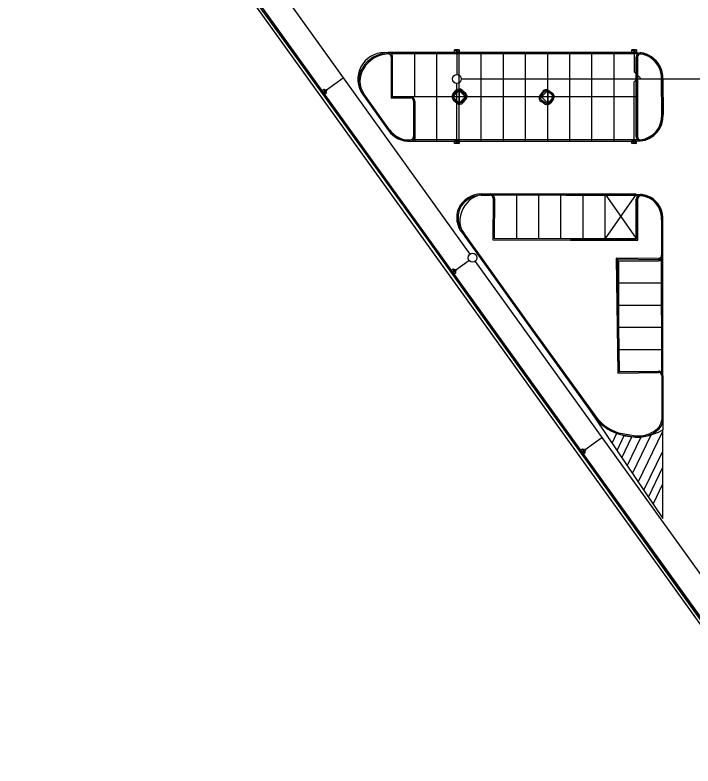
# Model space of a CAD drawing. Extents: x -264205 to -263659, y -1242401 to -1241986.
# Drawn here: x -264204.7 to -264128.2, y -1242315 to -1242230.3 of the extents above; entities that cross this region are included whole.
import ezdxf

# ---------------------------------------------------------------- set-up
doc = ezdxf.new("R2010")
doc.units = 0
for name, color, linetype in [('PROJEKT_OBRUBNIKY_KOMUNIKACIE', 7, 'Continuous'), ('PROJEKT_TDZ_VODOROVNE', 7, 'Continuous'), ('SITUACIA_DSP_2D', 7, 'Continuous'), ('SO_20-3_OBRUBNIKY_DOLNA_HRANA', 7, 'Continuous'), ('SO_20-3_OBRUBNIKY_HORNA_HRANA', 7, 'Continuous')]:
    doc.layers.add(name, color=color, linetype=linetype)

msp = doc.modelspace()

# ---------------------------------------------------------------- linework, layer by layer
at = {"layer": 'PROJEKT_OBRUBNIKY_KOMUNIKACIE'}
for p, q in [((-264204.694, -1242191.482), (-264115.871, -1242314.982)), ((-264204.078, -1242191.482), (-264119.571, -1242308.982)), ((-264162.988, -1242234.482), (-264162.568, -1242234.482)), ((-264134.568, -1242234.482), (-264162.528, -1242234.482)), ((-264134.574, -1242234.482), (-264134.068, -1242234.533)), ((-264134.384, -1242234.645), (-264134.447, -1242234.707)), ((-264134.311, -1242234.596), (-264134.384, -1242234.645)), ((-264134.23, -1242234.56), (-264134.311, -1242234.596)), ((-264134.144, -1242234.539), (-264134.23, -1242234.56)), ((-264134.056, -1242234.533), (-264134.144, -1242234.539)), ((-264133.968, -1242234.543), (-264134.056, -1242234.533)), ((-264133.408, -1242234.716), (-264133.968, -1242234.543)), ((-264162.068, -1242239.482), (-264162.068, -1242234.982)), ((-264134.56, -1242234.945), (-264134.568, -1242235.033)), ((-264134.568, -1242235.033), (-264134.568, -1242239.482)), ((-264134.537, -1242234.859), (-264134.56, -1242234.945)), ((-264134.499, -1242234.779), (-264134.537, -1242234.859)), ((-264134.447, -1242234.707), (-264134.499, -1242234.779)), ((-264132.892, -1242234.994), (-264133.408, -1242234.716)), ((-264132.44, -1242235.367), (-264132.892, -1242234.994)), ((-264132.07, -1242235.821), (-264132.44, -1242235.367)), ((-264131.795, -1242236.338), (-264132.07, -1242235.821)), ((-264131.625, -1242236.899), (-264131.795, -1242236.338)), ((-264131.568, -1242237.482), (-264131.625, -1242236.899)), ((-264131.568, -1242241.482), (-264131.568, -1242237.482)), ((-264154.568, -1242238.775), (-264155.275, -1242239.482)), ((-264153.861, -1242239.482), (-264154.568, -1242238.775)), ((-264154.568, -1242238.775), (-264154.568, -1242240.189)), ((-264154.568, -1242240.189), (-264154.568, -1242238.775)), ((-264144.568, -1242238.775), (-264145.275, -1242239.482)), ((-264143.861, -1242239.482), (-264144.568, -1242238.775)), ((-264144.568, -1242238.775), (-264144.568, -1242240.189)), ((-264144.568, -1242240.189), (-264144.568, -1242238.775)), ((-264165.423, -1242239.234), (-264162.546, -1242243.234)), ((-264162.068, -1242239.482), (-264160.068, -1242239.482)), ((-264155.275, -1242239.482), (-264154.568, -1242240.189)), ((-264154.568, -1242240.189), (-264153.861, -1242239.482)), ((-264145.275, -1242239.482), (-264144.568, -1242240.189)), ((-264144.568, -1242240.189), (-264143.861, -1242239.482)), ((-264134.568, -1242239.482), (-264134.568, -1242243.932)), ((-264159.568, -1242239.982), (-264159.568, -1242244.482)), ((-264131.795, -1242242.626), (-264131.625, -1242242.065)), ((-264131.625, -1242242.065), (-264131.568, -1242241.482)), ((-264132.07, -1242243.144), (-264131.795, -1242242.626)), ((-264134.568, -1242243.932), (-264134.56, -1242244.02)), ((-264133.408, -1242244.249), (-264132.892, -1242243.971)), ((-264132.892, -1242243.971), (-264132.44, -1242243.598)), ((-264132.44, -1242243.598), (-264132.07, -1242243.144)), ((-264160.111, -1242244.482), (-264159.568, -1242244.482)), ((-264159.568, -1242244.482), (-264134.568, -1242244.482)), ((-264134.568, -1242244.482), (-264134.068, -1242244.432)), ((-264134.56, -1242244.02), (-264134.537, -1242244.105)), ((-264134.537, -1242244.105), (-264134.499, -1242244.185)), ((-264134.499, -1242244.185), (-264134.447, -1242244.257)), ((-264134.447, -1242244.257), (-264134.384, -1242244.319)), ((-264134.384, -1242244.319), (-264134.311, -1242244.369)), ((-264134.311, -1242244.369), (-264134.23, -1242244.405)), ((-264134.23, -1242244.405), (-264134.144, -1242244.426)), ((-264134.144, -1242244.426), (-264134.056, -1242244.432)), ((-264134.056, -1242244.432), (-264133.968, -1242244.422)), ((-264133.968, -1242244.422), (-264133.408, -1242244.249)), ((-264151.48, -1242250.482), (-264151.068, -1242250.482)), ((-264150.568, -1242250.482), (-264151.068, -1242250.482)), ((-264134.568, -1242250.482), (-264150.568, -1242250.482)), ((-264134.581, -1242250.476), (-264134.068, -1242250.533)), ((-264150.568, -1242255.482), (-264150.568, -1242250.982)), ((-264134.568, -1242255.482), (-264134.568, -1242251.033)), ((-264131.568, -1242257.482), (-264131.568, -1242253.482)), ((-264153.916, -1242255.234), (-264139.439, -1242275.363)), ((-264150.568, -1242255.482), (-264134.568, -1242255.482)), ((-264136.568, -1242257.982), (-264136.568, -1242270.482)), ((-264136.568, -1242257.982), (-264132.068, -1242257.982)), ((-264136.568, -1242270.482), (-264132.068, -1242270.482)), ((-264131.568, -1242270.982), (-264131.568, -1242277.056))]:
    msp.add_line(p, q, dxfattribs=at)
msp.add_lwpolyline([(-264204.694, -1242191.482), (-264137.78, -1242284.52), (-264125.581, -1242301.482)], dxfattribs=at)
for centre, radius, start, end in [((-264162.988, -1242237.482), 3, 90, 215.72401), ((-264162.568, -1242234.982), 0.5, 0, 90), ((-264160.068, -1242239.982), 0.5, 0, 90), ((-264160.111, -1242241.482), 3, 215.72401, 270), ((-264151.48, -1242253.482), 3, 90, 215.72401), ((-264151.068, -1242250.982), 0.5, 0, 90), ((-264134.068, -1242251.033), 0.5, 78.46304, 180), ((-264134.568, -1242253.482), 3, 0, 78.46304), ((-264132.068, -1242257.482), 0.5, 270, 0), ((-264132.068, -1242270.982), 0.5, 0, 90), ((-264134.568, -1242271.86), 6, 215.72401, 300)]:
    msp.add_arc(centre, radius, start, end, dxfattribs=at)
at = {"layer": 'PROJEKT_TDZ_VODOROVNE'}
for p, q in [((-264159.568, -1242239.482), (-264159.568, -1242234.482)), ((-264157.068, -1242239.482), (-264157.068, -1242234.482)), ((-264154.568, -1242239.482), (-264154.568, -1242234.482)), ((-264152.068, -1242239.482), (-264152.068, -1242234.482)), ((-264149.568, -1242239.482), (-264149.568, -1242234.482)), ((-264147.068, -1242239.482), (-264147.068, -1242234.482)), ((-264144.568, -1242239.482), (-264144.568, -1242234.482)), ((-264142.068, -1242239.482), (-264142.068, -1242234.482)), ((-264139.568, -1242239.482), (-264139.568, -1242234.482)), ((-264137.068, -1242239.482), (-264137.068, -1242234.482)), ((-264134.568, -1242239.482), (-264160.068, -1242239.482)), ((-264157.068, -1242244.482), (-264157.068, -1242239.482)), ((-264154.568, -1242244.482), (-264154.568, -1242239.482)), ((-264152.068, -1242244.482), (-264152.068, -1242239.482)), ((-264149.568, -1242244.482), (-264149.568, -1242239.482)), ((-264147.068, -1242244.482), (-264147.068, -1242239.482)), ((-264144.568, -1242244.482), (-264144.568, -1242239.482)), ((-264142.068, -1242244.482), (-264142.068, -1242239.482)), ((-264139.568, -1242244.482), (-264139.568, -1242239.482)), ((-264137.068, -1242244.482), (-264137.068, -1242239.482)), ((-264148.068, -1242255.482), (-264148.068, -1242250.482)), ((-264145.568, -1242255.482), (-264145.568, -1242250.482)), ((-264143.068, -1242255.482), (-264143.068, -1242250.482)), ((-264140.568, -1242255.482), (-264140.568, -1242250.482)), ((-264138.068, -1242255.482), (-264138.068, -1242250.482)), ((-264134.581, -1242250.484), (-264138.068, -1242255.482)), ((-264138.066, -1242250.484), (-264134.568, -1242255.482)), ((-264136.568, -1242260.482), (-264131.568, -1242260.482)), ((-264136.568, -1242262.982), (-264131.568, -1242262.982)), ((-264136.568, -1242265.482), (-264131.568, -1242265.482)), ((-264136.568, -1242267.982), (-264131.568, -1242267.982)), ((-264137.302, -1242278.57), (-264136.756, -1242277.446)), ((-264136.741, -1242279.401), (-264135.918, -1242277.706)), ((-264136.202, -1242280.199), (-264135.057, -1242277.84)), ((-264135.592, -1242281.102), (-264134.007, -1242277.833)), ((-264135.007, -1242281.969), (-264132.898, -1242277.623)), ((-264134.346, -1242282.947), (-264131.568, -1242277.22)), ((-264133.714, -1242283.883), (-264131.568, -1242279.459)), ((-264133.202, -1242284.642), (-264131.568, -1242281.274)), ((-264132.667, -1242285.434), (-264131.568, -1242283.169))]:
    msp.add_line(p, q, dxfattribs=at)
msp.add_lwpolyline([(-264139.918, -1242274.696), (-264131.568, -1242287.061), (-264131.568, -1242277.056)], dxfattribs=at)
at = {"layer": 'SITUACIA_DSP_2D'}
for p, q in [((-264204.694, -1242191.482), (-264115.871, -1242314.982)), ((-264204.694, -1242191.482), (-264137.78, -1242284.52)), ((-264204.078, -1242191.482), (-264119.75, -1242308.732)), ((-264181.951, -1242217.458), (-264153.34, -1242257.238)), ((-264162.988, -1242234.482), (-264162.568, -1242234.482)), ((-264155.068, -1242234.192), (-264154.568, -1242234.192)), ((-264155.068, -1242234.482), (-264155.068, -1242234.192)), ((-264155.068, -1242234.192), (-264154.568, -1242234.482)), ((-264155.068, -1242234.192), (-264154.568, -1242234.482)), ((-264154.568, -1242234.192), (-264155.068, -1242234.192)), ((-264154.568, -1242234.482), (-264155.068, -1242234.482)), ((-264154.568, -1242234.192), (-264154.568, -1242234.482)), ((-264154.568, -1242234.482), (-264154.568, -1242234.192)), ((-264135.061, -1242234.192), (-264134.561, -1242234.192)), ((-264135.061, -1242234.482), (-264135.061, -1242234.192)), ((-264135.061, -1242234.192), (-264134.561, -1242234.482)), ((-264135.061, -1242234.192), (-264134.561, -1242234.482)), ((-264134.561, -1242234.192), (-264135.061, -1242234.192)), ((-264134.561, -1242234.482), (-264135.061, -1242234.482)), ((-264134.561, -1242234.192), (-264134.561, -1242234.482)), ((-264134.561, -1242234.482), (-264134.561, -1242234.192)), ((-264162.068, -1242239.482), (-264162.068, -1242234.982)), ((-264154.818, -1242234.682), (-264154.818, -1242236.976)), ((-264134.811, -1242234.682), (-264134.811, -1242236.68)), ((-264134.568, -1242235.033), (-264134.568, -1242243.932)), ((-264134.811, -1242236.68), (-264134.016, -1242237.476)), ((-264169.518, -1242238.695), (-264167.646, -1242237.348)), ((-264154.824, -1242244.276), (-264154.824, -1242237.976)), ((-264154.318, -1242237.476), (-264124.354, -1242237.476)), ((-264134.811, -1242237.801), (-264134.486, -1242237.476)), ((-264134.811, -1242244.276), (-264134.811, -1242237.801)), ((-264131.568, -1242241.482), (-264131.568, -1242237.482)), ((-264170.062, -1242238.778), (-264169.827, -1242238.609)), ((-264169.77, -1242239.184), (-264170.062, -1242238.778)), ((-264169.827, -1242238.609), (-264169.535, -1242239.015)), ((-264169.827, -1242238.609), (-264169.77, -1242239.184)), ((-264169.827, -1242238.609), (-264169.77, -1242239.184)), ((-264169.535, -1242239.015), (-264169.827, -1242238.609)), ((-264154.568, -1242238.775), (-264155.275, -1242239.482)), ((-264153.861, -1242239.482), (-264154.568, -1242238.775)), ((-264144.568, -1242238.775), (-264145.275, -1242239.482)), ((-264143.861, -1242239.482), (-264144.568, -1242238.775)), ((-264169.535, -1242239.015), (-264169.77, -1242239.184)), ((-264169.77, -1242239.184), (-264169.535, -1242239.015)), ((-264165.423, -1242239.234), (-264162.546, -1242243.234)), ((-264162.068, -1242239.482), (-264160.068, -1242239.482)), ((-264155.275, -1242239.482), (-264154.568, -1242240.189)), ((-264154.568, -1242240.189), (-264153.861, -1242239.482)), ((-264145.275, -1242239.482), (-264144.568, -1242240.189)), ((-264144.568, -1242240.189), (-264143.861, -1242239.482)), ((-264159.568, -1242239.982), (-264159.568, -1242244.482)), ((-264160.111, -1242244.482), (-264159.568, -1242244.482)), ((-264155.074, -1242244.476), (-264154.574, -1242244.476)), ((-264155.074, -1242244.766), (-264155.074, -1242244.476)), ((-264155.074, -1242244.476), (-264154.574, -1242244.766)), ((-264155.074, -1242244.476), (-264154.574, -1242244.766)), ((-264154.574, -1242244.476), (-264155.074, -1242244.476)), ((-264154.574, -1242244.766), (-264155.074, -1242244.766)), ((-264154.574, -1242244.476), (-264154.574, -1242244.766)), ((-264154.574, -1242244.766), (-264154.574, -1242244.476)), ((-264135.068, -1242244.476), (-264134.568, -1242244.476)), ((-264135.068, -1242244.766), (-264135.068, -1242244.476)), ((-264135.068, -1242244.476), (-264134.568, -1242244.766)), ((-264135.068, -1242244.476), (-264134.568, -1242244.766)), ((-264134.568, -1242244.476), (-264135.068, -1242244.476)), ((-264134.568, -1242244.766), (-264135.068, -1242244.766)), ((-264134.568, -1242244.476), (-264134.568, -1242244.766)), ((-264134.568, -1242244.766), (-264134.568, -1242244.476)), ((-264151.48, -1242250.482), (-264151.068, -1242250.482)), ((-264150.568, -1242255.482), (-264150.568, -1242250.982)), ((-264134.568, -1242255.482), (-264134.568, -1242251.033)), ((-264131.568, -1242257.482), (-264131.568, -1242253.482)), ((-264153.916, -1242255.234), (-264139.439, -1242275.363)), ((-264150.568, -1242255.482), (-264134.568, -1242255.482)), ((-264155.084, -1242259.108), (-264153.454, -1242257.936)), ((-264154.921, -1242258.991), (-264153.454, -1242257.936)), ((-264152.757, -1242258.05), (-264124.146, -1242297.83)), ((-264152.757, -1242258.05), (-264124.146, -1242297.83)), ((-264136.568, -1242257.982), (-264136.568, -1242270.482)), ((-264136.568, -1242257.982), (-264132.068, -1242257.982)), ((-264155.465, -1242259.074), (-264155.23, -1242258.905)), ((-264155.173, -1242259.48), (-264155.465, -1242259.074)), ((-264155.23, -1242258.905), (-264154.938, -1242259.311)), ((-264155.23, -1242258.905), (-264155.173, -1242259.48)), ((-264155.23, -1242258.905), (-264155.173, -1242259.48)), ((-264154.938, -1242259.311), (-264155.23, -1242258.905)), ((-264154.938, -1242259.311), (-264155.173, -1242259.48)), ((-264155.173, -1242259.48), (-264154.938, -1242259.311)), ((-264136.568, -1242270.482), (-264132.068, -1242270.482)), ((-264131.568, -1242270.982), (-264131.568, -1242277.056)), ((-264140.324, -1242279.287), (-264138.451, -1242277.94)), ((-264140.868, -1242279.37), (-264140.632, -1242279.201)), ((-264140.576, -1242279.776), (-264140.868, -1242279.37)), ((-264140.632, -1242279.201), (-264140.341, -1242279.607)), ((-264140.632, -1242279.201), (-264140.576, -1242279.776)), ((-264140.632, -1242279.201), (-264140.576, -1242279.776)), ((-264140.341, -1242279.607), (-264140.632, -1242279.201)), ((-264140.341, -1242279.607), (-264140.576, -1242279.776)), ((-264140.576, -1242279.776), (-264140.341, -1242279.607)), ((-264137.78, -1242284.52), (-264125.581, -1242301.482))]:
    msp.add_line(p, q, dxfattribs=at)
for centre, radius in [((-264154.818, -1242234.582), 0.1), ((-264134.811, -1242234.582), 0.1), ((-264154.818, -1242237.476), 0.5), ((-264169.597, -1242238.757), 0.1), ((-264154.818, -1242244.376), 0.1), ((-264134.811, -1242244.376), 0.1), ((-264153.049, -1242257.644), 0.5), ((-264155, -1242259.053), 0.1), ((-264140.403, -1242279.349), 0.1)]:
    msp.add_circle(centre, radius, dxfattribs=at)
for centre, radius, start, end in [((-264162.988, -1242237.482), 3, 90, 215.72401), ((-264162.568, -1242234.982), 0.5, 0, 90), ((-264134.068, -1242235.033), 0.5, 78.46304, 180), ((-264134.568, -1242237.482), 3, 0, 78.46304), ((-264160.068, -1242239.982), 0.5, 0, 90), ((-264134.568, -1242241.482), 3, 281.53696, 0), ((-264160.111, -1242241.482), 3, 215.72401, 270), ((-264134.068, -1242243.932), 0.5, 180, 281.53696), ((-264151.48, -1242253.482), 3, 90, 215.72401), ((-264151.068, -1242250.982), 0.5, 0, 90), ((-264134.068, -1242251.033), 0.5, 78.46304, 180), ((-264134.568, -1242253.482), 3, 0, 78.46304), ((-264132.068, -1242257.482), 0.5, 270, 0), ((-264132.068, -1242270.982), 0.5, 0, 90), ((-264134.568, -1242271.86), 6, 215.72401, 300)]:
    msp.add_arc(centre, radius, start, end, dxfattribs=at)
at = {"layer": 'SO_20-3_OBRUBNIKY_DOLNA_HRANA'}
for p, q in [((-264131.561, -1242237.484), (-264131.54, -1242241.472)), ((-264155.262, -1242239.188), (-264154.927, -1242238.788)), ((-264154.238, -1242238.725), (-264153.833, -1242239.056)), ((-264144.477, -1242238.768), (-264144.054, -1242239.041)), ((-264165.44, -1242239.22), (-264162.524, -1242243.289)), ((-264145.166, -1242238.912), (-264145.451, -1242239.346)), ((-264143.915, -1242239.714), (-264144.209, -1242240.16)), ((-264159.563, -1242243.977), (-264159.55, -1242239.968)), ((-264155.185, -1242239.875), (-264154.79, -1242240.212)), ((-264153.767, -1242239.745), (-264154.108, -1242240.146)), ((-264144.882, -1242240.305), (-264145.305, -1242240.025)), ((-264152.061, -1242250.436), (-264151.031, -1242250.44)), ((-264151.031, -1242250.44), (-264133.997, -1242250.51)), ((-264134.384, -1242250.654), (-264150.7, -1242250.592)), ((-264131.568, -1242257.353), (-264131.563, -1242253.368)), ((-264131.555, -1242270.935), (-264131.568, -1242257.353)), ((-264131.701, -1242270.58), (-264131.718, -1242257.725)), ((-264131.548, -1242275.925), (-264131.555, -1242270.935)), ((-264136.366, -1242277.6), (-264134.891, -1242277.863))]:
    msp.add_line(p, q, dxfattribs=at)
for points in [[(-264179.08, -1242196.474), (-264200.47, -1242196.472), (-264195.765, -1242203.023), (-264189.923, -1242211.168), (-264184.11, -1242219.268), (-264178.281, -1242227.391), (-264171.252, -1242237.149), (-264164.83, -1242246.079), (-264158.406, -1242254.997), (-264151.981, -1242263.929), (-264145.549, -1242272.885), (-264139.496, -1242281.305), (-264132.148, -1242291.541), (-264125.165, -1242301.265), (-264124.808, -1242301.762)], [(-264162.587, -1242234.498), (-264152.459, -1242234.502), (-264145.453, -1242234.512), (-264134.079, -1242234.517)], [(-264134.414, -1242234.651), (-264145.455, -1242234.655), (-264152.462, -1242234.648), (-264162.219, -1242234.64)], [(-264160.06, -1242239.487), (-264162.092, -1242239.495), (-264162.07, -1242234.981)], [(-264134.583, -1242243.958), (-264134.587, -1242239.483), (-264134.576, -1242235.021)], [(-264160.039, -1242244.49), (-264147.118, -1242244.488), (-264134.128, -1242244.469)], [(-264134.432, -1242244.333), (-264147.12, -1242244.339), (-264159.694, -1242244.332)], [(-264150.565, -1242250.962), (-264150.603, -1242255.49), (-264142.001, -1242255.509), (-264134.535, -1242255.513), (-264134.532, -1242250.999)], [(-264154.16, -1242254.916), (-264146.578, -1242265.475), (-264138.972, -1242276.017)], [(-264132.075, -1242257.867), (-264136.682, -1242257.821), (-264136.502, -1242270.502), (-264132.063, -1242270.435)]]:
    msp.add_lwpolyline(points, dxfattribs=at)
for centre, major_axis, ratio, start_param, end_param in [((-264162.358, -1242238.147), (-3.305, -1.587), 0.99683, 4.328458, 5.289463), ((-264162.568, -1242234.996), (0.294, 0.402), 0.999899, 5.374447, 6.95317), ((-264134.072, -1242235.021), (-0.397, 0.312), 0.999984, 5.393344, 6.948544), ((-264134.455, -1242237.395), (-2.194, 1.904), 0.999013, 4.371651, 5.296899), ((-264163.235, -1242237.701), (-0.654, 2.598), 0.999523, 0.752461, 1.926952), ((-264134.436, -1242237.377), (-0.333, 2.858), 0.999986, 4.559286, 5.109056), ((-264154.55, -1242239.115), (-0.377, -0.328), 0.997946, 3.320393, 4.851604), ((-264144.75, -1242239.183), (-0.302, -0.395), 0.999396, 3.212064, 4.786495), ((-264160.05, -1242239.988), (0.2, 0.459), 0.999806, 5.161595, 6.712261), ((-264154.867, -1242239.492), (0.056, -0.495), 0.999568, 3.946065, 5.478713), ((-264154.163, -1242239.435), (-0.048, 0.5), 0.999974, 3.953189, 5.471588), ((-264145.029, -1242239.611), (0.039, -0.496), 0.999764, 4.073201, 5.617222), ((-264144.346, -1242239.452), (-0.355, 0.357), 0.999968, 3.383514, 4.883804), ((-264154.484, -1242239.822), (-0.012, 0.496), 0.999846, 2.451819, 3.977559), ((-264144.62, -1242239.884), (0.087, 0.488), 0.999601, 2.761666, 4.298008), ((-264134.361, -1242241.656), (2.549, -1.221), 0.999993, 5.25084, 6.795201), ((-264160.243, -1242241.74), (0.866, -2.618), 0.999835, 4.989518, 6.03786), ((-264160.057, -1242243.996), (0.167, 0.465), 0.99994, 3.522654, 5.095759), ((-264134.089, -1242243.977), (-0.338, 0.36), 0.999977, 0.778868, 2.362725), ((-264152.024, -1242253.339), (-2.883, -0.344), 0.999969, 4.606334, 5.69177), ((-264151.057, -1242250.932), (-0.491, -0.041), 0.999, 2.997109, 4.577664), ((-264134.031, -1242251.011), (0.088, -0.494), 0.999099, 2.898819, 4.51404), ((-264134.272, -1242253.247), (-2.666, -0.684), 0.999354, 3.804651, 4.361234), ((-264134.328, -1242253.225), (2.694, 0.641), 0.999979, 5.998124, 6.942783), ((-264152.113, -1242253.114), (-0.18, -2.722), 0.999297, 4.364774, 5.499982), ((-264132.067, -1242257.368), (0.351, 0.355), 0.999602, 3.903953, 5.520825), ((-264132.051, -1242270.931), (-0.496, -0.002), 0.999873, 3.129279, 4.731059), ((-264134.793, -1242272.072), (1.661, -5.503), 0.999756, 5.175839, 5.71277), ((-264133.222, -1242275.788), (1.449, 0.851), 0.998406, 4.780647, 5.669539), ((-264134.422, -1242274.319), (0.823, -3.479), 0.999728, 5.919135, 6.358584), ((-264134.142, -1242274.881), (2.533, 1.525), 0.999647, 4.445425, 4.853802)]:
    msp.add_ellipse(centre, major_axis=major_axis, ratio=ratio, start_param=start_param, end_param=end_param, dxfattribs=at)
at = {"layer": 'SO_20-3_OBRUBNIKY_HORNA_HRANA'}
for p, q in [((-264162.22, -1242234.98), (-264162.247, -1242239.64)), ((-264131.688, -1242241.474), (-264131.709, -1242237.473)), ((-264155.134, -1242239.271), (-264154.816, -1242238.888)), ((-264154.319, -1242238.848), (-264153.944, -1242239.16)), ((-264144.558, -1242238.887), (-264144.138, -1242239.16)), ((-264162.405, -1242243.204), (-264165.324, -1242239.142)), ((-264160.057, -1242239.636), (-264162.247, -1242239.64)), ((-264153.892, -1242239.665), (-264154.206, -1242240.042)), ((-264145.319, -1242239.418), (-264145.045, -1242239.001)), ((-264144.045, -1242239.645), (-264144.321, -1242240.077)), ((-264159.697, -1242239.981), (-264159.71, -1242243.975)), ((-264154.713, -1242240.086), (-264155.079, -1242239.776)), ((-264144.813, -1242240.171), (-264145.212, -1242239.909)), ((-264152.059, -1242250.59), (-264151.046, -1242250.584)), ((-264131.709, -1242253.369), (-264131.713, -1242257.356)), ((-264131.7, -1242270.94), (-264131.693, -1242275.925)), ((-264134.865, -1242277.726), (-264136.32, -1242277.458))]:
    msp.add_line(p, q, dxfattribs=at)
for points in [[(-264204.226, -1242191.388), (-264204.22, -1242191.499), (-264200.55, -1242196.62), (-264195.884, -1242203.112), (-264190.046, -1242211.249), (-264184.226, -1242219.352), (-264178.398, -1242227.475), (-264171.378, -1242237.231), (-264164.951, -1242246.159), (-264158.525, -1242255.075), (-264152.106, -1242264.005), (-264145.671, -1242272.964), (-264139.631, -1242281.361), (-264132.272, -1242291.613), (-264125.285, -1242301.347), (-264124.926, -1242301.846)], [(-264134.429, -1242235.017), (-264134.437, -1242239.485), (-264134.436, -1242243.959)], [(-264150.712, -1242250.956), (-264150.75, -1242255.637), (-264142.004, -1242255.656), (-264134.386, -1242255.657), (-264134.384, -1242251.001)], [(-264138.851, -1242275.933), (-264146.457, -1242265.393), (-264154.039, -1242254.835)], [(-264132.075, -1242257.722), (-264136.822, -1242257.676), (-264136.642, -1242270.651), (-264132.052, -1242270.581)]]:
    msp.add_lwpolyline(points, dxfattribs=at)
for centre, major_axis, ratio, start_param, end_param in [((-264162.374, -1242238.124), (-3.186, -1.429), 0.997648, 4.349882, 5.31793), ((-264162.571, -1242234.997), (-0.243, 0.253), 0.999304, 3.996539, 5.537807), ((-264134.072, -1242235.021), (-0.2, -0.296), 0.999825, 3.705819, 5.296628), ((-264134.454, -1242237.38), (-2.056, 1.821), 0.998551, 4.377204, 5.293031), ((-264163.224, -1242237.707), (0.329, -2.524), 0.999091, 4.009032, 5.182125), ((-264134.535, -1242237.406), (0.826, 2.704), 0.999992, 4.984988, 5.51296), ((-264154.549, -1242239.116), (-0.277, -0.218), 0.995594, 3.337489, 4.909693), ((-264144.745, -1242239.189), (-0.315, -0.164), 0.995314, 3.68017, 5.243265), ((-264160.045, -1242239.984), (-0.325, 0.127), 0.999504, 3.52328, 5.117695), ((-264154.864, -1242239.497), (0.028, -0.352), 0.997585, 3.936992, 5.544473), ((-264154.153, -1242239.437), (-0.036, 0.345), 0.999343, 3.891428, 5.53335), ((-264145.049, -1242239.617), (0.112, -0.317), 0.995552, 3.740013, 5.43064), ((-264144.341, -1242239.45), (-0.111, 0.337), 0.999878, 3.811531, 5.352745), ((-264154.481, -1242239.817), (0.307, -0.178), 0.99916, 4.526604, 6.123782), ((-264144.615, -1242239.873), (-0.038, 0.356), 0.999711, 2.44722, 3.998626), ((-264134.375, -1242241.649), (2.486, -1.034), 0.999991, 5.212651, 6.742239), ((-264160.242, -1242241.732), (1.337, -2.25), 0.999608, 4.77386, 5.813921), ((-264160.051, -1242244.002), (0.334, 0.073), 0.999776, 4.45006, 6.14598), ((-264134.077, -1242243.967), (0.132, -0.334), 0.999943, 4.312248, 5.872985), ((-264152.043, -1242253.317), (-2.497, -1.096), 0.999987, 4.304573, 5.400072), ((-264151.055, -1242250.928), (0.139, 0.315), 0.999759, 5.044982, 6.672118), ((-264134.033, -1242251.008), (0.028, -0.35), 0.998731, 3.005691, 4.612609), ((-264134.256, -1242253.224), (-2.407, -0.927), 0.999506, 3.680289, 4.250966), ((-264134.38, -1242253.246), (0.97, 2.492), 0.999929, 5.037359, 5.95793), ((-264152.103, -1242253.117), (-0.276, -2.575), 0.999205, 4.408329, 5.5446), ((-264132.073, -1242257.362), (0.342, 0.112), 0.999272, 4.390828, 5.985608), ((-264132.048, -1242270.929), (0.258, -0.233), 0.999459, 0.702378, 2.318149), ((-264134.867, -1242272.183), (-0.221, -5.466), 0.999887, 5.50793, 6.054882), ((-264133.2, -1242275.804), (1.245, 0.861), 0.996982, 4.693871, 5.596569), ((-264134.431, -1242274.144), (-0.647, -3.55), 0.999738, 0.059669, 0.477357), ((-264134.185, -1242274.837), (2.588, 1.292), 0.993304, 4.536396, 4.933863)]:
    msp.add_ellipse(centre, major_axis=major_axis, ratio=ratio, start_param=start_param, end_param=end_param, dxfattribs=at)

doc.saveas('drawing.dxf')
